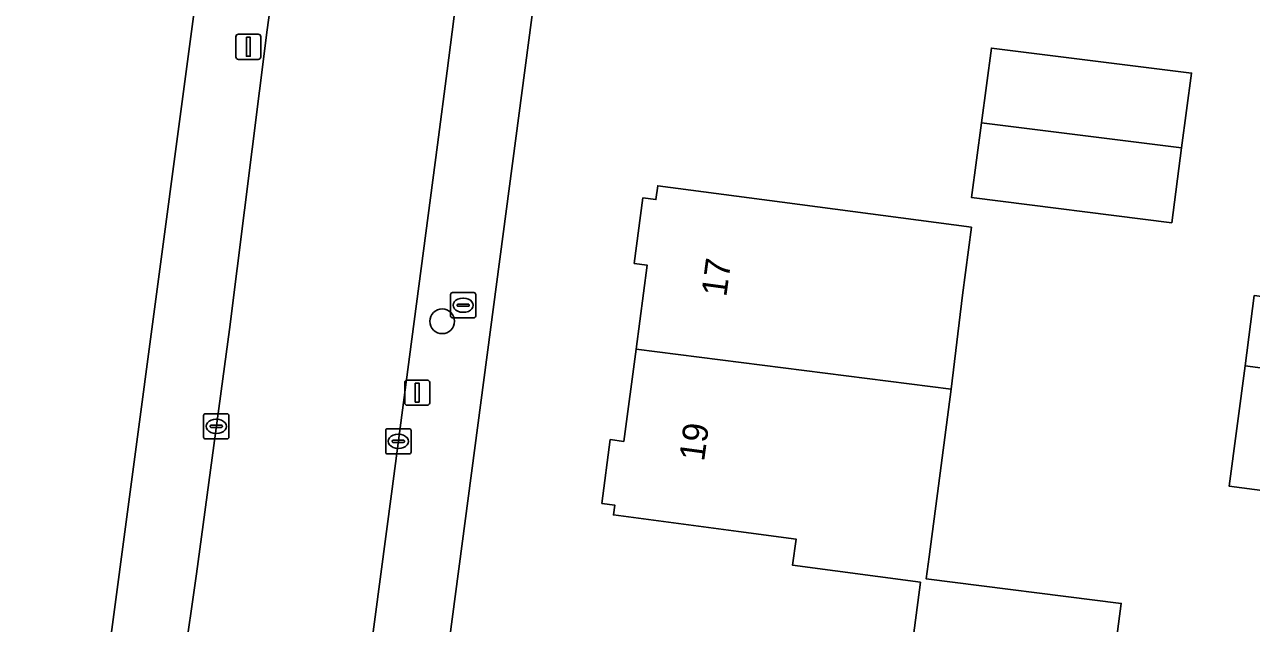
# Model space of a CAD drawing. Extents: x 161258 to 161838, y 380833 to 381727.
# Drawn here: x 161558.16 to 161606.78, y 381501.62 to 381525.35 of the extents above; entities that cross this region are included whole.
import ezdxf

# ---------------------------------------------------------------- set-up
doc = ezdxf.new("R2010")
doc.units = 0
for name, color, linetype in [('IMGEO_Boom', 7, 'Continuous'), ('IMGEO_Brandkraan', 7, 'Continuous'), ('IMGEO_Erf', 7, 'Continuous'), ('IMGEO_Groenvoorziening', 7, 'Continuous'), ('IMGEO_Kolk', 7, 'Continuous'), ('IMGEO_Lichtmast', 7, 'Continuous'), ('IMGEO_Pand', 7, 'Continuous'), ('IMGEO_Pand_nummerreeks', 7, 'Continuous'), ('IMGEO_Rijbaan_lokaal_open', 7, 'Continuous'), ('IMGEO_Voetpad_open', 7, 'Continuous')]:
    doc.layers.add(name, color=color, linetype=linetype)

msp = doc.modelspace()

# ---------------------------------------------------------------- linework, layer by layer
at = {"layer": 'IMGEO_Boom'}
msp.add_circle((161574.71, 381513.591), 0.489, dxfattribs=at)
at = {"layer": 'IMGEO_Brandkraan'}
for p, q in [((161575.04, 381513.802), (161575.04, 381514.654)), ((161575.115, 381514.728), (161575.967, 381514.728)), ((161575.528, 381514.508), (161575.553, 381514.508)), ((161576.041, 381514.654), (161576.041, 381513.802)), ((161575.299, 381514.222), (161575.299, 381514.234)), ((161575.737, 381514.185), (161575.339, 381514.185)), ((161575.342, 381514.271), (161575.74, 381514.271)), ((161575.783, 381514.234), (161575.783, 381514.222)), ((161575.967, 381513.728), (161575.115, 381513.728)), ((161575.551, 381513.948), (161575.526, 381513.948))]:
    msp.add_line(p, q, dxfattribs=at)
for points in [[(161575.04, 381513.802), (161575.04, 381514.654)], [(161575.115, 381514.728), (161575.967, 381514.728)], [(161576.041, 381514.654), (161576.041, 381513.802)], [(161575.967, 381513.728), (161575.115, 381513.728)]]:
    msp.add_lwpolyline(points, dxfattribs=at)
for centre, radius, start, end in [((161575.117, 381514.652), 0.0765, 91.552, 178.448), ((161575.117, 381514.652), 0.0765, 91.552, 178.448), ((161575.965, 381514.652), 0.0765, 1.552, 88.448), ((161575.965, 381514.652), 0.0765, 1.552, 88.448), ((161575.339, 381514.231), 0.0403, 85.8775, 175.7526), ((161575.336, 381514.221), 0.0366, 178.938, 274.7102), ((161575.74, 381514.228), 0.043, 264.8664, 352.4533), ((161575.744, 381514.233), 0.0386, 1.7309, 96.639), ((161575.117, 381513.804), 0.0765, 181.552, 268.448), ((161575.117, 381513.804), 0.0765, 181.552, 268.448), ((161575.965, 381513.804), 0.0765, 271.552, 358.448), ((161575.965, 381513.804), 0.0765, 271.552, 358.448)]:
    msp.add_arc(centre, radius, start, end, dxfattribs=at)
for centre, major_axis, ratio, start_param, end_param in [((161575.527, 381514.228), (-0.387, 0.002), 0.722429, 4.712389, 7.853982), ((161575.552, 381514.228), (-0.39, 0.002), 0.717154, 1.570796, 4.712389)]:
    msp.add_ellipse(centre, major_axis=major_axis, ratio=ratio, start_param=start_param, end_param=end_param, dxfattribs=at)
at = {"layer": 'IMGEO_Erf'}
for points in [[(161586.507, 381587.885), (161574.866, 381500), (161571.884, 381477.487), (161571.043, 381470.087), (161570.912, 381467.059)], [(161593.286, 381500.441), (161593.659, 381503.252), (161588.593, 381503.923), (161588.731, 381504.964), (161586.451, 381505.266), (161581.494, 381505.923), (161581.545, 381506.309), (161581.037, 381506.376), (161581.371, 381508.903), (161581.905, 381508.833), (161582.39, 381512.492), (161582.831, 381515.819), (161582.321, 381515.887), (161582.664, 381518.482), (161583.18, 381518.414), (161583.253, 381518.961), (161588.18, 381518.308), (161595.68, 381517.315), (161595.323, 381514.622), (161594.883, 381510.908), (161594.374, 381507.076), (161594.001, 381504.266), (161593.885, 381503.39), (161601.617, 381502.414), (161601.298, 381500)], [(161608.707, 381506.686), (161605.898, 381507.053), (161606.522, 381511.821), (161606.886, 381514.607)]]:
    msp.add_lwpolyline(points, dxfattribs=at)
msp.add_lwpolyline([(161595.689, 381518.49), (161596.082, 381521.454), (161596.475, 381524.418), (161604.403, 381523.423), (161604.01, 381520.459), (161603.617, 381517.495)], close=True, dxfattribs=at)
at = {"layer": 'IMGEO_Groenvoorziening'}
msp.add_lwpolyline([(161558.161, 381475.388), (161561.438, 381500), (161572.354, 381581.996)], dxfattribs=at)
at = {"layer": 'IMGEO_Kolk'}
for p, q in [((161565.256, 381509.004), (161565.256, 381509.856)), ((161565.331, 381509.93), (161566.183, 381509.93)), ((161565.744, 381509.71), (161565.769, 381509.71)), ((161566.257, 381509.856), (161566.257, 381509.004)), ((161565.515, 381509.424), (161565.515, 381509.436)), ((161565.953, 381509.387), (161565.555, 381509.387)), ((161565.558, 381509.473), (161565.956, 381509.473)), ((161565.767, 381509.15), (161565.742, 381509.15)), ((161565.999, 381509.436), (161565.999, 381509.424)), ((161572.473, 381508.41), (161572.473, 381509.262)), ((161572.548, 381509.336), (161573.4, 381509.336)), ((161573.474, 381509.262), (161573.474, 381508.41)), ((161566.183, 381508.93), (161565.331, 381508.93)), ((161572.732, 381508.83), (161572.732, 381508.842)), ((161573.17, 381508.793), (161572.772, 381508.793)), ((161572.775, 381508.879), (161573.173, 381508.879)), ((161572.961, 381509.116), (161572.986, 381509.116)), ((161573.216, 381508.842), (161573.216, 381508.83)), ((161573.4, 381508.336), (161572.548, 381508.336)), ((161572.984, 381508.556), (161572.959, 381508.556))]:
    msp.add_line(p, q, dxfattribs=at)
for points in [[(161565.256, 381509.004), (161565.256, 381509.856)], [(161565.331, 381509.93), (161566.183, 381509.93)], [(161566.257, 381509.856), (161566.257, 381509.004)], [(161572.473, 381508.41), (161572.473, 381509.262)], [(161572.548, 381509.336), (161573.4, 381509.336)], [(161573.474, 381509.262), (161573.474, 381508.41)], [(161566.183, 381508.93), (161565.331, 381508.93)], [(161573.4, 381508.336), (161572.548, 381508.336)]]:
    msp.add_lwpolyline(points, dxfattribs=at)
for centre, radius, start, end in [((161565.333, 381509.854), 0.0765, 91.552, 178.448), ((161565.333, 381509.854), 0.0765, 91.552, 178.448), ((161566.181, 381509.854), 0.0765, 1.552, 88.448), ((161566.181, 381509.854), 0.0765, 1.552, 88.448), ((161565.555, 381509.433), 0.0403, 85.8775, 175.7526), ((161565.552, 381509.423), 0.0366, 178.938, 274.7102), ((161565.956, 381509.43), 0.043, 264.8664, 352.4533), ((161565.96, 381509.435), 0.0386, 1.7309, 96.639), ((161572.55, 381509.26), 0.0765, 91.552, 178.448), ((161572.55, 381509.26), 0.0765, 91.552, 178.448), ((161573.398, 381509.26), 0.0765, 1.552, 88.448), ((161573.398, 381509.26), 0.0765, 1.552, 88.448), ((161565.333, 381509.006), 0.0765, 181.552, 268.448), ((161565.333, 381509.006), 0.0765, 181.552, 268.448), ((161566.181, 381509.006), 0.0765, 271.552, 358.448), ((161566.181, 381509.006), 0.0765, 271.552, 358.448), ((161572.772, 381508.839), 0.0403, 85.8775, 175.7526), ((161572.769, 381508.829), 0.0366, 178.938, 274.7102), ((161573.173, 381508.836), 0.043, 264.8664, 352.4533), ((161573.177, 381508.841), 0.0386, 1.7309, 96.639), ((161572.55, 381508.412), 0.0765, 181.552, 268.448), ((161572.55, 381508.412), 0.0765, 181.552, 268.448), ((161573.398, 381508.412), 0.0765, 271.552, 358.448), ((161573.398, 381508.412), 0.0765, 271.552, 358.448)]:
    msp.add_arc(centre, radius, start, end, dxfattribs=at)
for centre, major_axis, ratio, start_param, end_param in [((161565.743, 381509.43), (-0.387, 0.002), 0.722429, 4.712389, 7.853982), ((161565.768, 381509.43), (-0.39, 0.002), 0.717154, 1.570796, 4.712389), ((161572.96, 381508.836), (-0.387, 0.002), 0.722429, 4.712389, 7.853982), ((161572.985, 381508.836), (-0.39, 0.002), 0.717154, 1.570796, 4.712389)]:
    msp.add_ellipse(centre, major_axis=major_axis, ratio=ratio, start_param=start_param, end_param=end_param, dxfattribs=at)
at = {"layer": 'IMGEO_Lichtmast'}
for p, q in [((161566.534, 381524.067), (161566.534, 381524.867)), ((161566.534, 381524.867), (161566.534, 381524.067)), ((161566.634, 381524.967), (161567.424, 381524.967)), ((161567.424, 381524.967), (161566.634, 381524.967)), ((161567.524, 381524.867), (161567.524, 381524.067)), ((161567.524, 381524.067), (161567.524, 381524.867)), ((161567.424, 381523.967), (161566.634, 381523.967)), ((161566.634, 381523.967), (161567.424, 381523.967)), ((161573.225, 381510.365), (161573.225, 381511.165)), ((161573.225, 381511.165), (161573.225, 381510.365)), ((161573.325, 381511.265), (161574.115, 381511.265)), ((161574.115, 381511.265), (161573.325, 381511.265)), ((161574.215, 381511.165), (161574.215, 381510.365)), ((161574.215, 381510.365), (161574.215, 381511.165)), ((161574.115, 381510.265), (161573.325, 381510.265)), ((161573.325, 381510.265), (161574.115, 381510.265))]:
    msp.add_line(p, q, dxfattribs=at)
for points in [[(161566.954, 381524.842), (161567.104, 381524.842), (161567.104, 381524.092), (161566.954, 381524.092), (161566.954, 381524.842)], [(161573.645, 381511.14), (161573.795, 381511.14), (161573.795, 381510.39), (161573.645, 381510.39), (161573.645, 381511.14)]]:
    msp.add_lwpolyline(points, dxfattribs=at)
for centre, start, end in [((161566.634, 381524.867), 90, 180), ((161566.634, 381524.867), 90, 180), ((161567.424, 381524.867), 0, 90), ((161567.424, 381524.867), 360, 90), ((161566.634, 381524.067), 180, 270), ((161566.634, 381524.067), 180, 270), ((161567.424, 381524.067), 270, 0), ((161567.424, 381524.067), 270, 0), ((161573.325, 381511.165), 90, 180), ((161573.325, 381511.165), 90, 180), ((161574.115, 381511.165), 0, 90), ((161574.115, 381511.165), 360, 90), ((161573.325, 381510.365), 180, 270), ((161573.325, 381510.365), 180, 270), ((161574.115, 381510.365), 270, 0), ((161574.115, 381510.365), 270, 0)]:
    msp.add_arc(centre, 0.1, start, end, dxfattribs=at)
at = {"layer": 'IMGEO_Pand'}
for points in [[(161596.082, 381521.454), (161604.01, 381520.459), (161604.403, 381523.423), (161596.475, 381524.418)], [(161596.082, 381521.454), (161595.689, 381518.49), (161603.617, 381517.495), (161604.01, 381520.459)], [(161594.883, 381510.908), (161595.323, 381514.622), (161595.68, 381517.315), (161588.18, 381518.308), (161583.253, 381518.961), (161583.18, 381518.414), (161582.664, 381518.482), (161582.321, 381515.887), (161582.831, 381515.819), (161582.39, 381512.492)], [(161608.707, 381506.686), (161611.516, 381506.318), (161612.105, 381511.091), (161612.469, 381513.876), (161606.886, 381514.607), (161606.522, 381511.821), (161609.331, 381511.454)], [(161594.883, 381510.908), (161582.39, 381512.492), (161581.905, 381508.833), (161581.371, 381508.903), (161581.037, 381506.376), (161581.545, 381506.309), (161581.494, 381505.923), (161586.451, 381505.266), (161588.731, 381504.964), (161588.593, 381503.923), (161593.659, 381503.252), (161593.286, 381500.441), (161596.785, 381500), (161601.224, 381499.44), (161601.298, 381500), (161601.617, 381502.414), (161593.885, 381503.39), (161594.001, 381504.266), (161594.374, 381507.076)], [(161608.707, 381506.686), (161609.331, 381511.454), (161606.522, 381511.821), (161605.898, 381507.053)]]:
    msp.add_lwpolyline(points, close=True, dxfattribs=at)
at = {"layer": 'IMGEO_Rijbaan_lokaal_open'}
for points in [[(161574.137, 381572.407), (161572.882, 381563.041), (161571.88, 381555.532), (161570.675, 381546.225), (161569.138, 381534.992), (161567.769, 381525.137), (161566.277, 381513.264), (161564.97, 381503.589), (161564.461, 381500)], [(161571.805, 381500), (161572.723, 381506.947), (161573.416, 381512.187), (161574.519, 381520.584), (161574.905, 381523.52), (161575.385, 381527.238), (161576.585, 381536.522), (161577.269, 381541.528), (161578.342, 381549.389), (161580.345, 381564.178), (161581.163, 381570.648)]]:
    msp.add_lwpolyline(points, dxfattribs=at)
at = {"layer": 'IMGEO_Voetpad_open'}
for points in [[(161561.767, 381479.974), (161562.472, 381485.086), (161563.551, 381493.584), (161564.461, 381500), (161564.97, 381503.589), (161566.277, 381513.264), (161567.769, 381525.137), (161569.138, 381534.992), (161570.675, 381546.225), (161571.88, 381555.532), (161572.882, 381563.041), (161574.137, 381572.407), (161575.172, 381580.435), (161575.751, 381584.539), (161576.004, 381586.446), (161576.131, 381587.471)], [(161569.179, 381453.691), (161571.043, 381470.087), (161571.884, 381477.487), (161574.866, 381500), (161586.507, 381587.885)], [(161586.507, 381587.885), (161583.151, 381586.547), (161583.035, 381585.721), (161582.456, 381581.501), (161581.742, 381575.234), (161581.163, 381570.648), (161580.345, 381564.178), (161578.342, 381549.389), (161577.269, 381541.528), (161576.585, 381536.522), (161575.385, 381527.238), (161574.905, 381523.52), (161574.519, 381520.584), (161573.416, 381512.187), (161572.723, 381506.947), (161571.805, 381500)], [(161572.877, 381585.329), (161572.824, 381584.999), (161572.395, 381582.307), (161572.354, 381581.996), (161561.438, 381500), (161558.161, 381475.388)]]:
    msp.add_lwpolyline(points, dxfattribs=at)

# ---------------------------------------------------------------- texts
at = {"layer": 'IMGEO_Pand_nummerreeks'}
for s, p in [('17', (161585.965, 381514.534)), ('19', (161585.086, 381508.015))]:
    msp.add_text(s, height=1, rotation=82.3164, dxfattribs=at).set_placement(p)

doc.saveas('drawing.dxf')
